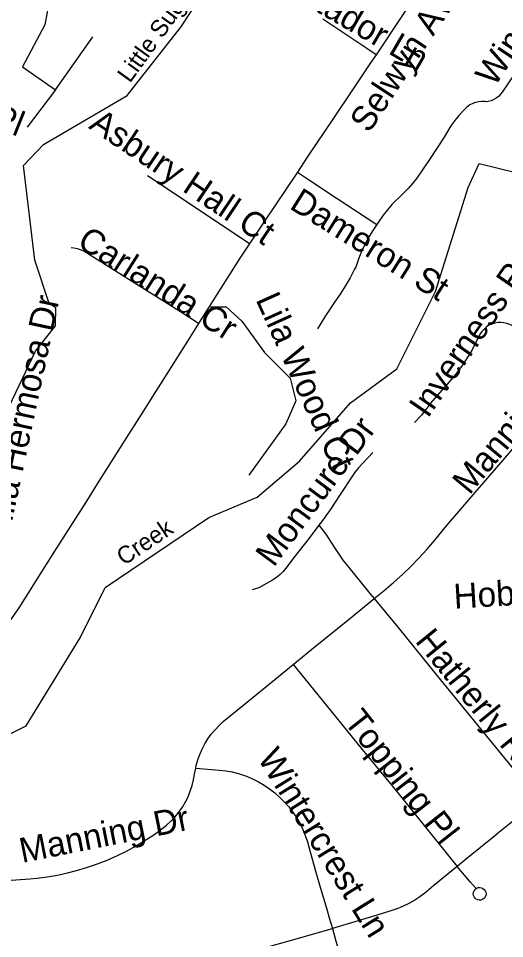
# Model space of a CAD drawing. Extents: x 1383679 to 1536984, y 460658 to 651027.
# Drawn here: x 1447763 to 1449622, y 516954 to 520474 of the extents above; entities that cross this region are included whole.
import ezdxf

# ---------------------------------------------------------------- set-up
doc = ezdxf.new("R2010")
doc.units = 0
for name, color, linetype in [('Exist Hydrographic Creek Single Shore', 7, 'Continuous'), ('Exist Hydrographic Creek Single Shore Label', 7, 'Continuous'), ('Exist Road Non-System Type 51', 7, 'Continuous'), ('Exist Road Non-System Type 51 Label', 7, 'Continuous')]:
    doc.layers.add(name, color=color, linetype=linetype)

msp = doc.modelspace()

# ---------------------------------------------------------------- linework, layer by layer
at = {"layer": 'Exist Hydrographic Creek Single Shore'}
for points in [[(1446735.5, 517345.7), (1446738.4, 517519.6), (1446834.4, 518177.5), (1446893.5, 518241.9), (1447044.5, 518281.5), (1447112.4, 518345.8), (1447204.4, 518386.7), (1447397.5, 518415.6), (1447523.5, 518472.1), (1447599.4, 518546.1), (1447660.5, 518712.2), (1447689.5, 518911.9), (1447828.4, 519201.3), (1447904.5, 519298.2), (1447906.4, 519367.1), (1447881.4, 519384), (1447826.4, 519549.2), (1447782.5, 519911.2), (1447859.5, 519991.7), (1448179.4, 520178.9), (1448384.5, 520440.7), (1448676.5, 520884.5)], [(1446735.5, 517345.7), (1446844.4, 517376.3), (1447105.5, 517528.6), (1447207.4, 517634.9), (1447341.4, 517674.9), (1447676.4, 517710.8), (1447793.4, 517767.5), (1447999.4, 518104.8), (1448095.5, 518296.5), (1448491.4, 518564.3), (1448676.5, 518642.6), (1448837.5, 518780.5), (1449033.5, 519003.1), (1449210.4, 519134), (1449357.5, 519429.8), (1449482.4, 519827.7), (1449525.4, 519918.8), (1449815.4, 519847.3)]]:
    msp.add_lwpolyline(points, dxfattribs=at)
at = {"layer": 'Exist Road Non-System Type 51'}
for q in [(1448047.6, 520404.4), (1447797.4, 520058.8)]:
    msp.add_line((1447905.6, 520201), q, dxfattribs=at)
for points in [[(1449937.2, 520806.7), (1449882.9, 520818.7), (1449738.4, 520847.7), (1449538.5, 520892.8), (1449490.7, 520908), (1449475.4, 520872.9), (1449461.5, 520842.9), (1449422.1, 520772.3), (1449388.1, 520720.5), (1449323.6, 520623.9), (1449229, 520482.6), (1449130.5, 520335.3)], [(1447893.8, 520714.2), (1447894.6, 520686.5), (1447894.6, 520669.2), (1447893.8, 520632.4), (1447888.1, 520582.3), (1447882.4, 520540.4), (1447873.2, 520498.7), (1447864.3, 520450.3), (1447779.4, 520288.5), (1447905.6, 520201)], [(1449130.5, 520335.3), (1449095.2, 520359.5), (1448927, 520471)], [(1449130.5, 520335.3), (1449109.6, 520303.9), (1449043.4, 520205), (1448964.8, 520088.2), (1448870.1, 519946.7), (1448827.3, 519881.7), (1448704.7, 519698.3), (1448610, 519557.5), (1448522, 519418.4), (1448452.1, 519307.4)], [(1449684.8, 520299.2), (1449612.6, 520192.7), (1449606.2, 520183.8), (1449598.6, 520175.8), (1449590, 520169), (1449580.4, 520163.4), (1449570.1, 520159.3), (1449559.4, 520156.7), (1449548.4, 520155.6), (1449546.9, 520155.8), (1449535, 520156.3), (1449523.1, 520155.3), (1449511.4, 520152.7), (1449500.2, 520148.6), (1449489.7, 520143), (1449476.5, 520132.9), (1449464.9, 520121.8), (1449447.5, 520103.3), (1449431.4, 520083.7), (1449416.6, 520063.1), (1449403.1, 520041.6), (1449391.5, 520020.2), (1449335.1, 519934.2), (1449286.5, 519862.8), (1449270.4, 519842.8), (1449253.1, 519823.6), (1449233.9, 519804.9), (1449229.9, 519800.3), (1449190.3, 519761.8), (1449157.9, 519721.4), (1449138.3, 519693.9), (1449133.1, 519686)], [(1448830.4, 519885.4), (1448872.5, 519858.1), (1448981.9, 519785.3), (1449133.1, 519686)], [(1448645.5, 519613.4), (1448257.4, 519872.3)], [(1449133.1, 519686), (1449118.2, 519663.2), (1449099.6, 519631.6), (1449086.6, 519607.3), (1449075.2, 519582.1), (1449065.3, 519556.6), (1449052.8, 519522.9), (1449048.7, 519514.5), (1449031.5, 519481.9), (1449013, 519450.1), (1448993.2, 519419.2), (1448971.8, 519388.7), (1448934.6, 519332.8), (1448906.4, 519286)], [(1448452.1, 519307.4), (1448387.1, 519348.7), (1448130.6, 519510.4), (1448013.3, 519583.5), (1448001.3, 519589), (1447988.8, 519593.1), (1447975.8, 519595.6), (1447965, 519596.5)], [(1448497.2, 519370.5), (1448557.2, 519370.5), (1448617.1, 519315.9), (1448704.3, 519195.9), (1448802.4, 519097.7), (1448824.2, 519010.5), (1448786.1, 518923.2), (1448644.4, 518726.8)], [(1449893.2, 519182.3), (1449854.4, 519200), (1449750.3, 519250), (1449652.6, 519297.6), (1449642.2, 519303.2), (1449631.1, 519307.4), (1449619.6, 519310), (1449607.8, 519311.1), (1449595.9, 519310.7), (1449584.3, 519308.6), (1449573, 519305), (1449562.3, 519300), (1449552.4, 519293.6), (1449543.4, 519285.9), (1449535.5, 519277), (1449528.8, 519267.3), (1449525.3, 519260.7), (1449496.5, 519203.6), (1449460.3, 519146.9), (1449431.1, 519106.5), (1449345, 519009.4), (1449304.5, 518955.9), (1449277.3, 518928.2)], [(1448452.1, 519307.4), (1448415.9, 519250), (1448339.3, 519128.1), (1448288.6, 519048.2), (1448232.5, 518959.1), (1448167.4, 518856.5), (1448064.5, 518693.9), (1448023.1, 518627.4), (1447962.5, 518531.8), (1447901.2, 518435.4), (1447833.5, 518328.8), (1447787.1, 518253.4), (1447764.5, 518218.8), (1447726.7, 518163.8), (1447711.5, 518146.9), (1447694.1, 518131.5), (1447681.8, 518122.2), (1447663.7, 518110.1), (1447644.9, 518099.3), (1447625.4, 518089.9), (1447605.3, 518081.8), (1447584.7, 518075.1), (1447543.3, 518064.8), (1447505.6, 518060.7)], [(1449123.1, 518254.5), (1449161.3, 518285.4), (1449197.5, 518316.2), (1449232.8, 518348.2), (1449260.5, 518374.7), (1449293.2, 518408.1), (1449324.8, 518442.6), (1449355.1, 518478), (1449400, 518532.4), (1449509.3, 518660.4), (1449599.7, 518764.5), (1449668.2, 518845.6), (1449692.5, 518872.5), (1449721.2, 518906.5), (1449748.6, 518941.6), (1449774.8, 518977.6), (1449779.3, 518983.5), (1449801.7, 519015.6), (1449822.9, 519048.5), (1449842.7, 519082.3), (1449861.1, 519116.8), (1449878.2, 519152), (1449893.2, 519182.3)], [(1449118.8, 518813.8), (1449062.9, 518755.2), (1449050.7, 518739.8), (1449040.2, 518723.8), (1448993.8, 518652.3), (1448955.4, 518594.5), (1448922.3, 518548.7), (1448912.4, 518535.7)], [(1448912.4, 518535.7), (1448874.5, 518486.1), (1448817.7, 518413.4), (1448785.7, 518370.8), (1448775.8, 518358.3), (1448764.3, 518346.6), (1448751.6, 518336.1), (1448738.1, 518327.2), (1448735, 518325.4), (1448711.9, 518312.5), (1448681.9, 518296.2), (1448657.6, 518287.7)], [(1448912.4, 518535.7), (1448938.8, 518501.2), (1448970.1, 518451.5), (1449004.2, 518401.6), (1449043.3, 518353.2), (1449106.5, 518274.4), (1449123.1, 518254.5)], [(1448814.1, 518002.8), (1448884.6, 518060.5), (1449029.2, 518177.6), (1449121.8, 518253.5), (1449123.1, 518254.5)], [(1449123.1, 518254.5), (1449220.6, 518137.6), (1449363.7, 517958.8), (1449632.8, 517629.4), (1449730.3, 517510.1), (1449758.1, 517471.6)], [(1448441.1, 517605.5), (1448443.3, 517615.6), (1448449.4, 517637.1), (1448457, 517658.1), (1448466, 517678.5), (1448476.3, 517698.3), (1448487.9, 517717.3), (1448500.8, 517735.4), (1448515, 517752.7), (1448530.2, 517769), (1448546.6, 517784.2), (1448626.3, 517849.6), (1448757.5, 517956.4), (1448814.1, 518002.8)], [(1448814.1, 518002.8), (1448958.3, 517824.6), (1449077.6, 517677.7), (1449192.3, 517537.6), (1449319.8, 517380.3), (1449441.3, 517229.8)], [(1447574.5, 517165.3), (1447807, 517182.7), (1447833.5, 517185.1), (1447873.1, 517190), (1447912.4, 517196.6), (1447951.5, 517204.7), (1447986, 517213.6), (1448020, 517224), (1448061.4, 517238.2), (1448102.3, 517253.9), (1448142.7, 517271.2), (1448174.1, 517286.4), (1448204.7, 517303.1), (1448234.4, 517321.1), (1448280.7, 517350.6), (1448305.4, 517368.4), (1448329.3, 517387.6), (1448346.2, 517403.2), (1448362.1, 517420), (1448376.7, 517437.9), (1448390, 517456.8), (1448401.5, 517476.2), (1448411.7, 517496.4), (1448420.3, 517517.2), (1448427.4, 517538.7), (1448433, 517560.8), (1448433.2, 517561.9), (1448437.5, 517589), (1448441.1, 517605.5)], [(1448441.1, 517605.5), (1448531.9, 517598.5), (1448556.4, 517595.6), (1448580.6, 517591.1), (1448604.4, 517584.9), (1448627.7, 517577.3), (1448635.3, 517574.4), (1448658.4, 517564.6), (1448681, 517553.2), (1448702.8, 517540.4), (1448723.8, 517526.3), (1448743.8, 517510.8), (1448762.7, 517494), (1448780.6, 517476.1), (1448797.1, 517457.2), (1448812.4, 517437.3), (1448826.3, 517416.4), (1448838.8, 517394.7), (1448850.2, 517371.6), (1448860.1, 517347.8), (1448868.5, 517323.5), (1448875.2, 517299.1), (1448898.2, 517216.6), (1448917, 517150.3), (1448942, 517066), (1448951.8, 517032.8), (1448963.7, 516991.7)], [(1449758.1, 517471.6), (1449755.3, 517470.4), (1449737.3, 517460.9), (1449720.1, 517450), (1449718.8, 517449.1), (1449678.3, 517420.5), (1449638.7, 517390.6), (1449600, 517359.5), (1449581.8, 517344.1), (1449477.8, 517259.6), (1449441.3, 517229.8)], [(1449441.3, 517229.8), (1449351.6, 517156.6), (1449324.4, 517133.4), (1449316.8, 517127.2), (1449298, 517113.1), (1449278.3, 517100.4), (1449255.6, 517087.7), (1449232.2, 517076.4), (1449208.1, 517066.5), (1449206.7, 517066), (1449183.5, 517058.1), (1449113.6, 517036.9), (1448963.7, 516991.7)], [(1449513.3, 517145.3), (1449490.6, 517170.3), (1449441.3, 517229.8)], [(1449513.3, 517145.3), (1449518.9, 517148.1), (1449521.2, 517148.8), (1449527.4, 517149.3), (1449533.6, 517148.3), (1449539.3, 517145.7), (1449544.2, 517141.8), (1449548, 517136.8), (1449550.3, 517131.2), (1449551.2, 517125.2), (1449550.4, 517119.1), (1449548.2, 517113.5), (1449544.6, 517108.6), (1449542.3, 517106.5), (1449537.2, 517103.1), (1449531.4, 517101.1), (1449525.3, 517100.6), (1449519.2, 517101.6), (1449513.7, 517104.2), (1449508.9, 517108.1), (1449505.3, 517113.1), (1449503.3, 517117.9), (1449502.3, 517124.1), (1449502.9, 517130.3), (1449505.1, 517136.1), (1449508.6, 517141.3), (1449513.3, 517145.3)], [(1447597.7, 516672), (1447702.7, 516673.6), (1447750.7, 516675.9), (1447798.6, 516679.8), (1447846.3, 516685.3), (1447868.1, 516688.4), (1447916.6, 516696.7), (1447964.8, 516706.5), (1448012.6, 516717.9), (1448060, 516730.8), (1448078.5, 516736.3), (1448168.3, 516762.2), (1448306.3, 516802.4), (1448404.8, 516831.1), (1448502.6, 516859.6), (1448592.5, 516885.6), (1448698.1, 516916.4), (1448806.8, 516948), (1448963.7, 516991.7)], [(1448963.7, 516991.7), (1448975.9, 516949.3), (1448997.3, 516873.2), (1449019.8, 516798), (1449025.3, 516776.7), (1449029.2, 516755.2), (1449031.6, 516733.6), (1449032.5, 516711.7), (1449032.3, 516698.6), (1449031.6, 516679.1), (1449029.3, 516660), (1449026.5, 516644.8), (1449013.9, 516558.9)]]:
    msp.add_lwpolyline(points, dxfattribs=at)

# ---------------------------------------------------------------- texts
at = {"layer": 'Exist Hydrographic Creek Single Shore Label'}
for s, height, rotation, p in [('Little Sugar', 65.617, 54.1874, (1448189.6, 520224.2)), ('Creek', 65.62, 33.7144, (1448166.6, 518378.8))]:
    msp.add_text(s, height=height, rotation=rotation, dxfattribs=at).set_placement(p)
at = {"layer": 'Exist Road Non-System Type 51 Label'}
for s, rotation, p in [('Windsor Dr', 56.3101, (1449583.6, 520209.3)), ('Matador Ln', 329.7441, (1448740.2, 520594.7)), ('Selwyn Av', 56.5676, (1449103.6, 520032.2)), ('Seneca Pl', 338.2027, (1447223.4, 520236.4)), ('Asbury Hall Ct', 326.1309, (1448028.4, 520055.9)), ('Dameron St', 327.9951, (1448795.5, 519749.2)), ('Carlanda Cr', 327.653, (1447982.7, 519604.2)), ('Inverness Rd', 55.3593, (1449328.3, 518941.6)), ('Villa Hermosa Dr', 77.9776, (1447721.3, 518464.4)), ('Lila Wood Ct', 294.3759, (1448669, 519398.8)), ('Manning Dr', 50.3896, (1449487.7, 518647.8)), ('Moncure Dr', 53.4478, (1448739.4, 518371.5)), ('Hobart Ct', 3.5044, (1449430, 518215.6)), ('Hatherly Rd', 309.2074, (1449277, 518090.6)), ('Topping Pl', 308.1988, (1449004, 517783.6)), ('Wintercrest Ln', 301.9425, (1448674.9, 517644)), ('Manning Dr', 11.2506, (1447777.5, 517242.8))]:
    msp.add_text(s, height=95, rotation=rotation, dxfattribs=at).set_placement(p)

doc.saveas('drawing.dxf')
